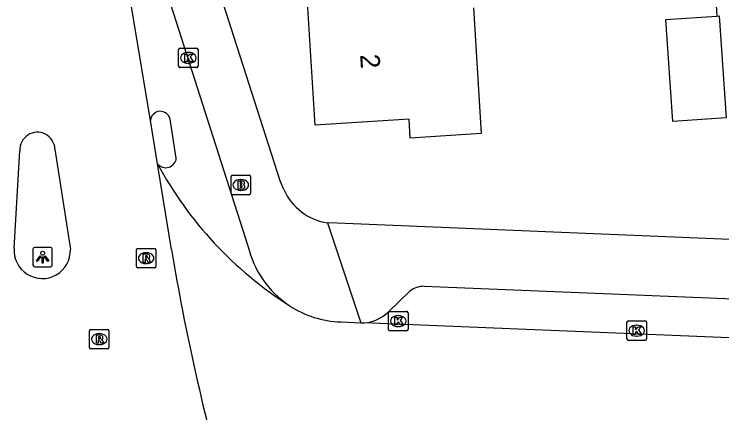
# Model space of a CAD drawing. Extents: x 159689 to 160786, y 387323 to 388339.
# Drawn here: x 160509.82 to 160546.16, y 387512.74 to 387533.2 of the extents above; entities that cross this region are included whole.
import ezdxf

# ---------------------------------------------------------------- set-up
doc = ezdxf.new("R2010")
doc.units = 0
for name, color, linetype in [('IMGEO_Brandkraan', 7, 'Continuous'), ('IMGEO_Fietspad_gesloten', 7, 'Continuous'), ('IMGEO_Kolk', 7, 'Continuous'), ('IMGEO_Lichtpunt', 7, 'Continuous'), ('IMGEO_Pand', 7, 'Continuous'), ('IMGEO_Pand_nummerreeks', 7, 'Continuous'), ('IMGEO_Rijbaan_lokaal_gesloten', 7, 'Continuous'), ('IMGEO_Rijbaan_lokaal_open', 7, 'Continuous'), ('IMGEO_Rioolput', 7, 'Continuous'), ('IMGEO_Voetpad_open', 7, 'Continuous')]:
    doc.layers.add(name, color=color, linetype=linetype)

msp = doc.modelspace()

# ---------------------------------------------------------------- linework, layer by layer
at = {"layer": 'IMGEO_Brandkraan'}
for p, q in [((160520.954, 387524.01), (160520.954, 387524.862)), ((160521.029, 387524.936), (160521.881, 387524.936)), ((160521.955, 387524.862), (160521.955, 387524.01)), ((160521.442, 387524.716), (160521.467, 387524.716)), ((160521.465, 387524.156), (160521.44, 387524.156)), ((160521.881, 387523.936), (160521.029, 387523.936))]:
    msp.add_line(p, q, dxfattribs=at)
for points in [[(160520.954, 387524.01), (160520.954, 387524.862)], [(160521.029, 387524.936), (160521.881, 387524.936)], [(160521.955, 387524.862), (160521.955, 387524.01)], [(160521.302, 387524.636), (160521.302, 387524.236), (160521.515, 387524.236)], [(160521.533, 387524.636), (160521.302, 387524.636)], [(160521.481, 387524.555), (160521.427, 387524.555), (160521.427, 387524.479)], [(160521.427, 387524.479), (160521.48, 387524.479)], [(160521.489, 387524.403), (160521.427, 387524.403), (160521.427, 387524.322)], [(160521.427, 387524.322), (160521.489, 387524.322)], [(160521.881, 387523.936), (160521.029, 387523.936)]]:
    msp.add_lwpolyline(points, dxfattribs=at)
for centre, radius, start, end in [((160521.031, 387524.86), 0.0765, 91.552, 178.448), ((160521.031, 387524.86), 0.0765, 91.552, 178.448), ((160521.879, 387524.86), 0.0765, 1.552, 88.448), ((160521.879, 387524.86), 0.0765, 1.552, 88.448), ((160521.482, 387524.517), 0.0379, 267.8285, 90.9355), ((160521.537, 387524.491), 0.145, 59.4692, 91.5367), ((160521.562, 387524.538), 0.0922, 285.5137, 58.1501), ((160521.49, 387524.362), 0.0404, 269.8759, 90.5077), ((160521.521, 387524.487), 0.251, 268.6676, 293.5347), ((160521.567, 387524.346), 0.105, 301.3115, 78.989), ((160521.031, 387524.012), 0.0765, 181.552, 268.448), ((160521.031, 387524.012), 0.0765, 181.552, 268.448), ((160521.879, 387524.012), 0.0765, 271.552, 358.448), ((160521.879, 387524.012), 0.0765, 271.552, 358.448)]:
    msp.add_arc(centre, radius, start, end, dxfattribs=at)
for centre, major_axis, ratio, start_param, end_param in [((160521.441, 387524.436), (-0.387, 0.002), 0.722429, 4.712389, 7.853982), ((160521.466, 387524.436), (-0.39, 0.002), 0.717154, 1.570796, 4.712389)]:
    msp.add_ellipse(centre, major_axis=major_axis, ratio=ratio, start_param=start_param, end_param=end_param, dxfattribs=at)
at = {"layer": 'IMGEO_Fietspad_gesloten'}
for points in [[(160513.624, 387546.939), (160521.823, 387521.321)], [(160518.143, 387525.808), (160517.821, 387527.803)]]:
    msp.add_lwpolyline(points, dxfattribs=at)
for centre, radius, start, end in [((160517.32, 387527.706), 0.51, 10.9059, 175.5543), ((160517.6, 387525.868), 0.547, 218.7297, 353.6909), ((160526.729, 387522.444), 5.033, 192.892, 236.4128)]:
    msp.add_arc(centre, radius, start, end, dxfattribs=at)
at = {"layer": 'IMGEO_Kolk'}
for p, q in [((160518.334, 387531.454), (160519.186, 387531.454)), ((160518.259, 387530.528), (160518.259, 387531.38)), ((160518.747, 387531.234), (160518.772, 387531.234)), ((160519.26, 387531.38), (160519.26, 387530.528)), ((160518.77, 387530.674), (160518.745, 387530.674)), ((160519.186, 387530.454), (160518.334, 387530.454)), ((160529.117, 387517.952), (160529.969, 387517.952)), ((160529.042, 387517.026), (160529.042, 387517.878)), ((160529.53, 387517.732), (160529.555, 387517.732)), ((160530.043, 387517.878), (160530.043, 387517.026)), ((160541.285, 387516.536), (160541.285, 387517.388)), ((160541.36, 387517.462), (160542.212, 387517.462)), ((160541.773, 387517.242), (160541.798, 387517.242)), ((160542.286, 387517.388), (160542.286, 387516.536)), ((160529.969, 387516.952), (160529.117, 387516.952)), ((160529.553, 387517.172), (160529.528, 387517.172)), ((160541.796, 387516.682), (160541.771, 387516.682)), ((160542.212, 387516.462), (160541.36, 387516.462))]:
    msp.add_line(p, q, dxfattribs=at)
for points in [[(160518.334, 387531.454), (160519.186, 387531.454)], [(160518.259, 387530.528), (160518.259, 387531.38)], [(160518.58, 387531.154), (160518.703, 387531.154), (160518.703, 387531.003), (160518.833, 387531.154), (160518.997, 387531.154), (160518.851, 387531.003), (160519.004, 387530.754), (160518.852, 387530.754), (160518.767, 387530.918), (160518.703, 387530.851), (160518.703, 387530.754), (160518.58, 387530.754), (160518.58, 387531.154)], [(160519.26, 387531.38), (160519.26, 387530.528)], [(160519.186, 387530.454), (160518.334, 387530.454)], [(160529.117, 387517.952), (160529.969, 387517.952)], [(160529.042, 387517.026), (160529.042, 387517.878)], [(160529.363, 387517.652), (160529.486, 387517.652), (160529.486, 387517.501), (160529.616, 387517.652), (160529.78, 387517.652), (160529.634, 387517.501), (160529.787, 387517.252), (160529.635, 387517.252), (160529.55, 387517.416), (160529.486, 387517.349), (160529.486, 387517.252), (160529.363, 387517.252), (160529.363, 387517.652)], [(160530.043, 387517.878), (160530.043, 387517.026)], [(160541.285, 387516.536), (160541.285, 387517.388)], [(160541.36, 387517.462), (160542.212, 387517.462)], [(160542.286, 387517.388), (160542.286, 387516.536)], [(160529.969, 387516.952), (160529.117, 387516.952)], [(160541.606, 387517.162), (160541.729, 387517.162), (160541.729, 387517.011), (160541.859, 387517.162), (160542.023, 387517.162), (160541.877, 387517.011), (160542.03, 387516.762), (160541.878, 387516.762), (160541.793, 387516.926), (160541.729, 387516.859), (160541.729, 387516.762), (160541.606, 387516.762), (160541.606, 387517.162)], [(160542.212, 387516.462), (160541.36, 387516.462)]]:
    msp.add_lwpolyline(points, dxfattribs=at)
for centre, start, end in [((160518.336, 387531.378), 91.552, 178.448), ((160518.336, 387531.378), 91.552, 178.448), ((160519.184, 387531.378), 1.552, 88.448), ((160519.184, 387531.378), 1.552, 88.448), ((160518.336, 387530.53), 181.552, 268.448), ((160518.336, 387530.53), 181.552, 268.448), ((160519.184, 387530.53), 271.552, 358.448), ((160519.184, 387530.53), 271.552, 358.448), ((160529.119, 387517.876), 91.552, 178.448), ((160529.119, 387517.876), 91.552, 178.448), ((160529.967, 387517.876), 1.552, 88.448), ((160529.967, 387517.876), 1.552, 88.448), ((160541.362, 387517.386), 91.552, 178.448), ((160541.362, 387517.386), 91.552, 178.448), ((160542.21, 387517.386), 1.552, 88.448), ((160542.21, 387517.386), 1.552, 88.448), ((160529.119, 387517.028), 181.552, 268.448), ((160529.119, 387517.028), 181.552, 268.448), ((160529.967, 387517.028), 271.552, 358.448), ((160529.967, 387517.028), 271.552, 358.448), ((160541.362, 387516.538), 181.552, 268.448), ((160541.362, 387516.538), 181.552, 268.448), ((160542.21, 387516.538), 271.552, 358.448), ((160542.21, 387516.538), 271.552, 358.448)]:
    msp.add_arc(centre, 0.0765, start, end, dxfattribs=at)
for centre, major_axis, ratio, start_param, end_param in [((160518.746, 387530.954), (-0.387, 0.002), 0.722429, 4.712389, 7.853982), ((160518.771, 387530.954), (-0.39, 0.002), 0.717154, 1.570796, 4.712389), ((160529.529, 387517.452), (-0.387, 0.002), 0.722429, 4.712389, 7.853982), ((160529.554, 387517.452), (-0.39, 0.002), 0.717154, 1.570796, 4.712389), ((160541.772, 387516.962), (-0.387, 0.002), 0.722429, 4.712389, 7.853982), ((160541.797, 387516.962), (-0.39, 0.002), 0.717154, 1.570796, 4.712389)]:
    msp.add_ellipse(centre, major_axis=major_axis, ratio=ratio, start_param=start_param, end_param=end_param, dxfattribs=at)
at = {"layer": 'IMGEO_Lichtpunt'}
for p, q in [((160511.68, 387521.231), (160510.872, 387521.231)), ((160511.68, 387521.231), (160510.872, 387521.231)), ((160510.778, 387521.136), (160510.778, 387520.329)), ((160510.778, 387521.136), (160510.778, 387520.329)), ((160511.774, 387520.329), (160511.774, 387521.136)), ((160511.774, 387520.329), (160511.774, 387521.136)), ((160510.872, 387520.235), (160511.68, 387520.235)), ((160510.872, 387520.235), (160511.68, 387520.235))]:
    msp.add_line(p, q, dxfattribs=at)
for points in [[(160511.152, 387520.8), (160511.191, 387520.772), (160511.003, 387520.51), (160510.965, 387520.537), (160511.152, 387520.8)], [(160511.254, 387520.752), (160511.301, 387520.752), (160511.301, 387520.43), (160511.254, 387520.43), (160511.254, 387520.752)], [(160511.364, 387520.772), (160511.402, 387520.799), (160511.589, 387520.537), (160511.55, 387520.509), (160511.364, 387520.772)]]:
    msp.add_lwpolyline(points, dxfattribs=at)
msp.add_circle((160511.277, 387520.934), 0.0994, dxfattribs=at)
for centre, start, end in [((160510.872, 387521.136), 90, 180), ((160510.872, 387521.136), 90, 180), ((160511.68, 387521.136), 0, 90), ((160511.68, 387521.136), 0, 90), ((160510.872, 387520.329), 180, 270), ((160510.872, 387520.329), 180, 270), ((160511.68, 387520.329), 270, 0), ((160511.68, 387520.329), 270, 360)]:
    msp.add_arc(centre, 0.0946, start, end, dxfattribs=at)
at = {"layer": 'IMGEO_Pand'}
for points in [[(160533.4, 387533.515), (160533.804, 387527.073), (160530.154, 387526.844), (160530.093, 387527.813), (160525.282, 387527.511), (160524.835, 387534.638)], [(160546.376, 387527.876), (160543.637, 387527.693), (160543.286, 387532.929), (160545.909, 387533.104)], [(160545.909, 387533.104), (160546.025, 387533.112), (160546.376, 387527.876)]]:
    msp.add_lwpolyline(points, dxfattribs=at)
at = {"layer": 'IMGEO_Rijbaan_lokaal_gesloten'}
for points in [[(160516.811, 387527.746), (160514.668, 387540.653), (160513.624, 387546.939)], [(160517.173, 387525.526), (160516.811, 387527.746)], [(160509.821, 387521.201), (160510.109, 387526.189)], [(160511.913, 387526.279), (160512.703, 387521.129)], [(160517.9, 387521.118), (160517.173, 387525.526)]]:
    msp.add_lwpolyline(points, dxfattribs=at)
for centre, radius, start, end in [((160511.011, 387526.236), 0.903, 2.7295, 182.9827), ((160511.26, 387521.079), 1.444, 175.1374, 2.0004), ((160628.449, 387539.316), 112.036, 189.34779, 196.00868)]:
    msp.add_arc(centre, radius, start, end, dxfattribs=at)
at = {"layer": 'IMGEO_Rijbaan_lokaal_open'}
for points in [[(160526.598, 387517.41), (160527.619, 387517.36)], [(160527.619, 387517.36), (160527.787, 387517.364)], [(160609.027, 387514.034), (160527.787, 387517.364)]]:
    msp.add_lwpolyline(points, dxfattribs=at)
for centre, radius, start, end in [((160534.527, 387534.891), 19.72, 208.3528, 237.5457), ((160526.736, 387522.452), 5.044, 236.396, 268.4268)]:
    msp.add_arc(centre, radius, start, end, dxfattribs=at)
at = {"layer": 'IMGEO_Rioolput'}
for p, q in [((160516.094, 387520.255), (160516.094, 387521.107)), ((160516.169, 387521.181), (160517.021, 387521.181)), ((160516.582, 387520.961), (160516.607, 387520.961)), ((160517.095, 387521.107), (160517.095, 387520.255)), ((160517.021, 387520.181), (160516.169, 387520.181)), ((160516.605, 387520.401), (160516.58, 387520.401)), ((160513.685, 387516.102), (160513.685, 387516.954)), ((160513.76, 387517.028), (160514.612, 387517.028)), ((160514.686, 387516.954), (160514.686, 387516.102)), ((160514.173, 387516.808), (160514.198, 387516.808)), ((160514.196, 387516.248), (160514.171, 387516.248)), ((160514.612, 387516.028), (160513.76, 387516.028))]:
    msp.add_line(p, q, dxfattribs=at)
for points in [[(160516.094, 387520.255), (160516.094, 387521.107)], [(160516.169, 387521.181), (160517.021, 387521.181)], [(160516.683, 387520.879), (160516.431, 387520.881), (160516.431, 387520.481)], [(160517.095, 387521.107), (160517.095, 387520.255)], [(160516.431, 387520.481), (160516.555, 387520.481), (160516.555, 387520.643), (160516.566, 387520.643)], [(160516.609, 387520.8), (160516.555, 387520.8), (160516.555, 387520.719)], [(160516.555, 387520.719), (160516.607, 387520.719)], [(160516.613, 387520.614), (160516.684, 387520.481), (160516.824, 387520.481), (160516.759, 387520.607)], [(160517.021, 387520.181), (160516.169, 387520.181)], [(160513.685, 387516.102), (160513.685, 387516.954)], [(160513.76, 387517.028), (160514.612, 387517.028)], [(160514.686, 387516.954), (160514.686, 387516.102)], [(160514.274, 387516.726), (160514.022, 387516.728), (160514.022, 387516.328)], [(160514.022, 387516.328), (160514.146, 387516.328), (160514.146, 387516.49), (160514.157, 387516.49)], [(160514.2, 387516.647), (160514.146, 387516.647), (160514.146, 387516.566)], [(160514.146, 387516.566), (160514.198, 387516.566)], [(160514.204, 387516.461), (160514.275, 387516.328), (160514.415, 387516.328), (160514.35, 387516.454)], [(160514.612, 387516.028), (160513.76, 387516.028)]]:
    msp.add_lwpolyline(points, dxfattribs=at)
for centre, radius, start, end in [((160516.171, 387521.105), 0.0765, 91.552, 178.448), ((160516.171, 387521.105), 0.0765, 91.552, 178.448), ((160516.682, 387520.769), 0.109, 350.3612, 89.416), ((160517.019, 387521.105), 0.0765, 1.552, 88.448), ((160517.019, 387521.105), 0.0765, 1.552, 88.448), ((160516.565, 387520.59), 0.0533, 26.0293, 88.6989), ((160516.591, 387520.908), 0.19, 274.7715, 282.9687), ((160516.615, 387520.704), 0.0964, 77.0061, 93.1865), ((160516.629, 387520.761), 0.0378, 276.6634, 79.6772), ((160516.68, 387520.769), 0.112, 277.5842, 350.9817), ((160516.664, 387520.554), 0.108, 29.5134, 73.7905), ((160516.171, 387520.257), 0.0765, 181.552, 268.448), ((160516.171, 387520.257), 0.0765, 181.552, 268.448), ((160517.019, 387520.257), 0.0765, 271.552, 358.448), ((160517.019, 387520.257), 0.0765, 271.552, 358.448), ((160513.762, 387516.952), 0.0765, 91.552, 178.448), ((160513.762, 387516.952), 0.0765, 91.552, 178.448), ((160514.61, 387516.952), 0.0765, 1.552, 88.448), ((160514.61, 387516.952), 0.0765, 1.552, 88.448), ((160514.156, 387516.437), 0.0533, 26.0293, 88.6989), ((160514.182, 387516.755), 0.19, 274.7715, 282.9687), ((160514.206, 387516.551), 0.0964, 77.0061, 93.1865), ((160514.22, 387516.608), 0.0378, 276.6634, 79.6772), ((160514.273, 387516.616), 0.109, 350.3612, 89.416), ((160514.271, 387516.616), 0.112, 277.5842, 350.9817), ((160514.255, 387516.401), 0.108, 29.5134, 73.7905), ((160513.762, 387516.104), 0.0765, 181.552, 268.448), ((160513.762, 387516.104), 0.0765, 181.552, 268.448), ((160514.61, 387516.104), 0.0765, 271.552, 358.448), ((160514.61, 387516.104), 0.0765, 271.552, 358.448)]:
    msp.add_arc(centre, radius, start, end, dxfattribs=at)
for centre, major_axis, ratio, start_param, end_param in [((160516.581, 387520.681), (-0.387, 0.002), 0.722429, 4.712389, 7.853982), ((160516.606, 387520.681), (-0.39, 0.002), 0.717154, 1.570796, 4.712389), ((160514.172, 387516.528), (-0.387, 0.002), 0.722429, 4.712389, 7.853982), ((160514.197, 387516.528), (-0.39, 0.002), 0.717154, 1.570796, 4.712389)]:
    msp.add_ellipse(centre, major_axis=major_axis, ratio=ratio, start_param=start_param, end_param=end_param, dxfattribs=at)
at = {"layer": 'IMGEO_Voetpad_open'}
for points in [[(160523.663, 387524.196), (160523.477, 387524.647), (160519.814, 387536.073), (160517.608, 387570.239)], [(160545.757, 387535.376), (160545.909, 387533.104)], [(160546.577, 387521.631), (160526.412, 387522.47), (160525.905, 387522.485)], [(160525.905, 387522.485), (160527.619, 387517.36)], [(160530.865, 387519.238), (160659.659, 387513.975), (160690.617, 387512.802)], [(160529.043, 387517.922), (160530.127, 387518.989)]]:
    msp.add_lwpolyline(points, dxfattribs=at)
for centre, radius, start, end in [((160526.379, 387525.431), 2.984, 204.45, 260.8513), ((160530.887, 387517.956), 1.283, 90.9671, 126.3215), ((160527.618, 387519.436), 2.079, 274.6507, 313.2574)]:
    msp.add_arc(centre, radius, start, end, dxfattribs=at)

# ---------------------------------------------------------------- texts
at = {"layer": 'IMGEO_Pand_nummerreeks'}
msp.add_text('2', height=1, rotation=273.5925, dxfattribs=at).set_placement((160527.58, 387531.123))

doc.saveas('drawing.dxf')
